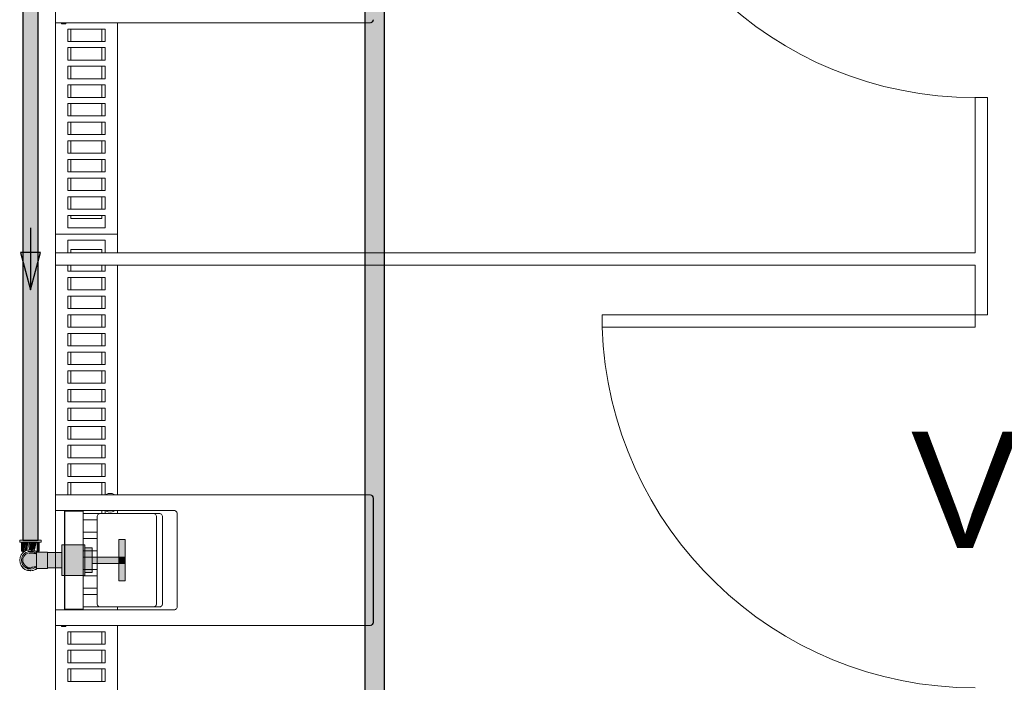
# Model space of a CAD drawing. Header units: millimetres. Extents: x 567 to 934, y -1 to 364.
# Tile 1038 of 1056: x 757.44 to 760.61, y 230.79 to 232.92. Entities that reach past the tile are written whole.
import ezdxf

# ---------------------------------------------------------------- set-up
doc = ezdxf.new("R2010")
doc.units = ezdxf.units.MM
doc.header["$MEASUREMENT"] = 0
doc.linetypes.add('NULL', pattern=[0])
for name, color, linetype, lineweight in [('AF-Condutos', 140, 'Continuous', 25), ('AF-Conexões', 152, 'Continuous', 18), ('AF-Peça de utilização', 152, 'Continuous', 18), ('AF-Registro', 253, 'Continuous', 18), ('AF-Sentido conduto', 140, 'Continuous', 30)]:
    doc.layers.add(name, color=color, linetype=linetype, lineweight=lineweight)
doc.layers.add('ARQ FINA', color=8, linetype='Continuous')
doc.styles.add('Arial', font='arial.ttf')

msp = doc.modelspace()

# ---------------------------------------------------------------- hatches: boundary and pattern name
at = {"layer": 'AF-Condutos', "linetype": 'Continuous'}
for points in [[(758.6158, 230.5154), (758.6158, 237.6489), (758.5525, 237.6489), (758.5525, 230.5154)], [(757.4519, 231.2465), (757.4738, 231.2465), (757.484, 233.0126), (757.4519, 233.0127)], [(757.4931, 233.0127), (757.484, 233.0127), (757.4738, 231.2465), (757.4931, 231.2465)], [(757.5014, 233.0127), (757.4931, 233.0127), (757.4931, 231.2465), (757.5014, 231.2465)]]:
    msp.add_hatch(color=151, dxfattribs=at).paths.add_polyline_path(points)
at = {"layer": 'AF-Conexões', "linetype": 'Continuous'}
for points in [[(757.4469, 231.2397), (757.4934, 231.2397), (757.5058, 231.2465), (757.4594, 231.2465)], [(757.448, 231.2103), (757.4563, 231.2103), (757.4622, 231.2397), (757.4489, 231.2397)], [(757.4571, 231.2103), (757.4665, 231.2142), (757.469, 231.2397), (757.4622, 231.2397)], [(757.469, 231.2397), (757.469, 231.2165), (757.4764, 231.2397)], [(757.4852, 231.2167), (757.4906, 231.2397), (757.4764, 231.2397), (757.4705, 231.2162)], [(757.4906, 231.2136), (757.4906, 231.2397), (757.4853, 231.2172)], [(757.4965, 231.2397), (757.4906, 231.2397), (757.4906, 231.2136)], [(757.5038, 231.2103), (757.5048, 231.2397), (757.4965, 231.2397), (757.4965, 231.2103)]]:
    msp.add_hatch(color=161, dxfattribs=at).paths.add_polyline_path(points)
at = {"layer": 'AF-Peça de utilização', "linetype": 'Continuous'}
for points in [[(757.4946, 231.2023), (757.4764, 231.2098), (757.4511, 231.1957), (757.4482, 231.1742), (757.4764, 231.1852), (757.4518, 231.1832), (757.4545, 231.17), (757.4681, 231.1586), (757.4948, 231.1609), (757.4953, 231.1815), (757.485, 231.1815), (757.4787, 231.1879), (757.4764, 231.1815), (757.4953, 231.1815)], [(757.4953, 231.2066), (757.479, 231.2145), (757.4718, 231.2104)], [(757.4953, 231.1553), (757.5311, 231.1562), (757.5311, 231.2064), (757.4957, 231.2069)], [(757.4516, 231.1575), (757.4587, 231.1521), (757.4428, 231.1727)], [(757.4683, 231.1541), (757.483, 231.1541), (757.4556, 231.1614)], [(757.4669, 231.1487), (757.4845, 231.1487), (757.4587, 231.1521)]]:
    msp.add_hatch(color=161, dxfattribs=at).paths.add_polyline_path(points)
at = {"layer": 'AF-Registro', "linetype": 'Continuous'}
for points in [[(757.6509, 231.2312), (757.5769, 231.2312), (757.5769, 231.2291), (757.6509, 231.2187)], [(757.5769, 231.2187), (757.6509, 231.2019), (757.6509, 231.2187), (757.5769, 231.2291)], [(757.7609, 231.2477), (757.7609, 231.1917), (757.7809, 231.1917), (757.7809, 231.2477)], [(757.5769, 231.2064), (757.5311, 231.2062), (757.5311, 231.1862), (757.5769, 231.1815)], [(757.5769, 231.2187), (757.5769, 231.1612), (757.6509, 231.1444), (757.6509, 231.2019)], [(757.6749, 231.2196), (757.6509, 231.2213), (757.6509, 231.1815), (757.6749, 231.1653)], [(757.7609, 231.1917), (757.6749, 231.1917), (757.6749, 231.1709), (757.7609, 231.1709)], [(757.7609, 231.1917), (757.7609, 231.1709), (757.7809, 231.1709), (757.7809, 231.1917)], [(757.5769, 231.1567), (757.5769, 231.1815), (757.5311, 231.1862), (757.5311, 231.1583)], [(757.6509, 231.134), (757.6509, 231.1444), (757.5769, 231.1612), (757.5769, 231.1444)], [(757.6509, 231.1417), (757.6749, 231.1417), (757.6749, 231.1653), (757.6509, 231.1815)], [(757.7609, 231.1709), (757.7609, 231.1149), (757.7809, 231.1149), (757.7809, 231.1709)], [(757.5769, 231.1318), (757.6509, 231.1318), (757.6509, 231.134), (757.5769, 231.1444)]]:
    msp.add_hatch(color=254, dxfattribs=at).paths.add_polyline_path(points)

# ---------------------------------------------------------------- linework, layer by layer
at = {"layer": 'AF-Condutos'}
for p, q in [((758.5525, 237.6489), (758.5525, 230.5154)), ((758.6158, 230.5154), (758.6158, 237.6489)), ((757.4519, 233.0127), (757.4519, 231.2465)), ((757.5014, 231.2465), (757.5014, 233.0127)), ((757.4519, 231.2465), (757.4562, 231.2465)), ((757.4562, 231.2465), (757.4639, 231.2465)), ((757.4639, 231.2465), (757.4738, 231.2465)), ((757.4738, 231.2465), (757.4841, 231.2465)), ((757.4841, 231.2465), (757.4931, 231.2465)), ((757.4931, 231.2465), (757.4992, 231.2465)), ((757.4992, 231.2465), (757.5014, 231.2465))]:
    msp.add_line(p, q, dxfattribs=at)
at = {"layer": 'AF-Conexões'}
for p, q in [((757.4424, 231.2465), (757.4424, 231.2397)), ((757.4435, 231.2465), (757.4424, 231.2465)), ((757.4424, 231.2397), (757.4435, 231.2397)), ((757.4469, 231.2465), (757.4435, 231.2465)), ((757.4435, 231.2397), (757.4469, 231.2397)), ((757.4519, 231.2465), (757.4469, 231.2465)), ((757.4469, 231.2397), (757.448, 231.2397)), ((757.448, 231.2397), (757.4523, 231.2397)), ((757.448, 231.2397), (757.448, 231.2103)), ((757.4489, 231.2397), (757.448, 231.2397)), ((757.4518, 231.2397), (757.4489, 231.2397)), ((757.4563, 231.2397), (757.4518, 231.2397)), ((757.4523, 231.2465), (757.4519, 231.2465)), ((757.4594, 231.2465), (757.4523, 231.2465)), ((757.4523, 231.2397), (757.4594, 231.2397)), ((757.4622, 231.2397), (757.4563, 231.2397)), ((757.4676, 231.2465), (757.4594, 231.2465)), ((757.4594, 231.2397), (757.4676, 231.2397)), ((757.469, 231.2397), (757.4622, 231.2397)), ((757.4764, 231.2465), (757.4676, 231.2465)), ((757.4676, 231.2397), (757.4764, 231.2397)), ((757.4764, 231.2397), (757.469, 231.2397)), ((757.4852, 231.2465), (757.4764, 231.2465)), ((757.4837, 231.2397), (757.4764, 231.2397)), ((757.4764, 231.2397), (757.4852, 231.2397)), ((757.4906, 231.2397), (757.4837, 231.2397)), ((757.4934, 231.2465), (757.4852, 231.2465)), ((757.4852, 231.2397), (757.4934, 231.2397)), ((757.4965, 231.2397), (757.4906, 231.2397)), ((757.5004, 231.2465), (757.4934, 231.2465)), ((757.4934, 231.2397), (757.5004, 231.2397)), ((757.501, 231.2397), (757.4965, 231.2397)), ((757.5014, 231.2465), (757.5004, 231.2465)), ((757.5004, 231.2397), (757.5048, 231.2397)), ((757.5038, 231.2397), (757.501, 231.2397)), ((757.5058, 231.2465), (757.5014, 231.2465)), ((757.5048, 231.2397), (757.5038, 231.2397)), ((757.5048, 231.2397), (757.5058, 231.2397)), ((757.5048, 231.2103), (757.5048, 231.2397)), ((757.5092, 231.2465), (757.5058, 231.2465)), ((757.5058, 231.2397), (757.5092, 231.2397)), ((757.5104, 231.2465), (757.5092, 231.2465)), ((757.5092, 231.2397), (757.5104, 231.2397)), ((757.5104, 231.2397), (757.5104, 231.2465)), ((757.448, 231.2103), (757.4489, 231.2103)), ((757.4489, 231.2103), (757.4518, 231.2103)), ((757.4518, 231.2081), (757.4517, 231.2056)), ((757.4548, 231.2103), (757.4518, 231.2103)), ((757.4518, 231.2103), (757.4518, 231.2081)), ((757.4518, 231.2103), (757.4563, 231.2103)), ((757.4571, 231.2103), (757.4548, 231.2103)), ((757.4563, 231.2103), (757.4571, 231.2103)), ((757.4571, 231.2103), (757.4578, 231.2103)), ((757.4578, 231.2103), (757.4571, 231.2103)), ((757.476, 231.2155), (757.4676, 231.2144)), ((757.469, 231.2103), (757.4764, 231.2103)), ((757.4764, 231.2155), (757.476, 231.2155)), ((757.4842, 231.2145), (757.4764, 231.2155)), ((757.4764, 231.2103), (757.4837, 231.2103)), ((757.4852, 231.2144), (757.4842, 231.2145)), ((757.4855, 231.2142), (757.4852, 231.2144)), ((757.4919, 231.2116), (757.4855, 231.2142)), ((757.4933, 231.211), (757.4919, 231.2116)), ((757.4934, 231.211), (757.4933, 231.211)), ((757.4942, 231.2103), (757.4934, 231.211)), ((757.4942, 231.2103), (757.4942, 231.2103)), ((757.4953, 231.2095), (757.4942, 231.2103)), ((757.4942, 231.2103), (757.4942, 231.2103)), ((757.4942, 231.2103), (757.4949, 231.2103)), ((757.4949, 231.2103), (757.4942, 231.2103)), ((757.4949, 231.2103), (757.4965, 231.2103)), ((757.4953, 231.2103), (757.4949, 231.2103)), ((757.498, 231.2103), (757.4953, 231.2103)), ((757.4976, 231.2077), (757.4953, 231.2095)), ((757.4965, 231.2103), (757.501, 231.2103)), ((757.501, 231.2103), (757.498, 231.2103)), ((757.501, 231.2078), (757.501, 231.2103)), ((757.501, 231.2103), (757.5038, 231.2103)), ((757.501, 231.2077), (757.501, 231.2078)), ((757.5038, 231.2103), (757.5048, 231.2103)), ((757.4764, 231.1475), (757.4823, 231.1483)), ((757.4823, 231.1483), (757.4842, 231.1485)), ((757.4842, 231.1485), (757.4852, 231.1487)), ((757.4852, 231.1487), (757.4919, 231.1514)), ((757.4919, 231.1514), (757.4934, 231.1521)), ((757.4934, 231.1521), (757.4942, 231.1527)), ((757.4942, 231.1527), (757.4953, 231.1536)), ((757.4953, 231.1536), (757.4976, 231.1553))]:
    msp.add_line(p, q, dxfattribs=at)
at = {"layer": 'AF-Peça de utilização'}
for p, q in [((757.4462, 231.1985), (757.4428, 231.1903)), ((757.4516, 231.2056), (757.4462, 231.1985)), ((757.4511, 231.1957), (757.4482, 231.1889)), ((757.4556, 231.2016), (757.4511, 231.1957)), ((757.4578, 231.2103), (757.4516, 231.2056)), ((757.4546, 231.1931), (757.4523, 231.1875)), ((757.458, 231.198), (757.4546, 231.1931)), ((757.4615, 231.2061), (757.4556, 231.2016)), ((757.4587, 231.211), (757.4578, 231.2103)), ((757.4627, 231.2018), (757.458, 231.198)), ((757.4669, 231.2144), (757.4587, 231.211)), ((757.4618, 231.2062), (757.4615, 231.2061)), ((757.463, 231.2068), (757.4618, 231.2062)), ((757.4681, 231.2044), (757.4627, 231.2018)), ((757.4683, 231.209), (757.463, 231.2068)), ((757.4757, 231.2155), (757.4669, 231.2144)), ((757.474, 231.2056), (757.4681, 231.2044)), ((757.4711, 231.2093), (757.4683, 231.209)), ((757.4757, 231.2099), (757.4711, 231.2093)), ((757.4721, 231.2036), (757.4764, 231.2042)), ((757.4764, 231.204), (757.4721, 231.2036)), ((757.4764, 231.2055), (757.474, 231.2056)), ((757.476, 231.2155), (757.4757, 231.2155)), ((757.4764, 231.2098), (757.4757, 231.2099)), ((757.4845, 231.2144), (757.476, 231.2155)), ((757.483, 231.209), (757.4764, 231.2098)), ((757.4787, 231.2054), (757.4764, 231.2055)), ((757.4764, 231.2042), (757.4812, 231.2048)), ((757.478, 231.2041), (757.4764, 231.204)), ((757.4783, 231.2042), (757.478, 231.2041)), ((757.4811, 231.2047), (757.4783, 231.2042)), ((757.48, 231.2053), (757.4787, 231.2054)), ((757.4812, 231.2048), (757.48, 231.2053)), ((757.4812, 231.2048), (757.4811, 231.2047)), ((757.4822, 231.2045), (757.4812, 231.2048)), ((757.4838, 231.2041), (757.4822, 231.2045)), ((757.4867, 231.203), (757.4822, 231.2037)), ((757.4822, 231.2037), (757.4899, 231.2027)), ((757.4892, 231.2064), (757.483, 231.209)), ((757.4899, 231.2027), (757.4838, 231.2041)), ((757.4927, 231.211), (757.4845, 231.2144)), ((757.4949, 231.2022), (757.4867, 231.203)), ((757.4899, 231.2061), (757.4892, 231.2064)), ((757.4949, 231.2022), (757.4899, 231.2061)), ((757.4935, 231.2103), (757.4927, 231.211)), ((757.4939, 231.21), (757.4935, 231.2103)), ((757.4953, 231.2089), (757.4939, 231.21)), ((757.4953, 231.2022), (757.4949, 231.2022)), ((757.4969, 231.2077), (757.4953, 231.2089)), ((757.4953, 231.2077), (757.4953, 231.2075)), ((757.4969, 231.2077), (757.4953, 231.2077)), ((757.4953, 231.2075), (757.4953, 231.2068)), ((757.4953, 231.2068), (757.4953, 231.2064)), ((757.4953, 231.2064), (757.4953, 231.2042)), ((757.4953, 231.2042), (757.4953, 231.2039)), ((757.4953, 231.2039), (757.4953, 231.2022)), ((757.4953, 231.2022), (757.4953, 231.2022)), ((757.4953, 231.2022), (757.4953, 231.2019)), ((757.4953, 231.2022), (757.4953, 231.2022)), ((757.4953, 231.2022), (757.4953, 231.2022)), ((757.4953, 231.2019), (757.4953, 231.2022)), ((757.4953, 231.2019), (757.4953, 231.2)), ((757.4953, 231.2012), (757.4953, 231.2019)), ((757.4953, 231.199), (757.4953, 231.2012)), ((757.4953, 231.2), (757.4953, 231.1946)), ((757.4953, 231.1957), (757.4953, 231.199)), ((757.4953, 231.1915), (757.4953, 231.1957)), ((757.4953, 231.1946), (757.4953, 231.1883)), ((757.4953, 231.1867), (757.4953, 231.1915)), ((757.4976, 231.2077), (757.4969, 231.2077)), ((757.501, 231.2077), (757.4976, 231.2077)), ((757.5012, 231.2077), (757.501, 231.2077)), ((757.5255, 231.2077), (757.5012, 231.2077)), ((757.5311, 231.2077), (757.5255, 231.2077)), ((757.5311, 231.2068), (757.5311, 231.2077)), ((757.5311, 231.2064), (757.5311, 231.2068)), ((757.5311, 231.2042), (757.5311, 231.2064)), ((757.5311, 231.2), (757.5311, 231.2042)), ((757.5311, 231.1946), (757.5311, 231.2)), ((757.5311, 231.1883), (757.5311, 231.1946)), ((757.4428, 231.1903), (757.4417, 231.1815)), ((757.4417, 231.1815), (757.4428, 231.1727)), ((757.4428, 231.1727), (757.4462, 231.1645)), ((757.4462, 231.1645), (757.4516, 231.1575)), ((757.4482, 231.1889), (757.4473, 231.1815)), ((757.4473, 231.1815), (757.4482, 231.1742)), ((757.4482, 231.1742), (757.4511, 231.1673)), ((757.4511, 231.1673), (757.4556, 231.1614)), ((757.4523, 231.1875), (757.4516, 231.1815)), ((757.4516, 231.1815), (757.4523, 231.1756)), ((757.4523, 231.1756), (757.4545, 231.17)), ((757.4545, 231.17), (757.458, 231.1651)), ((757.4556, 231.1614), (757.4615, 231.1569)), ((757.458, 231.1651), (757.4627, 231.1612)), ((757.4627, 231.1612), (757.4681, 231.1586)), ((757.48, 231.1577), (757.4853, 231.1593)), ((757.4848, 231.1593), (757.4853, 231.1593)), ((757.4853, 231.1593), (757.4879, 231.1597)), ((757.4879, 231.1597), (757.4912, 231.1603)), ((757.4899, 231.1569), (757.4949, 231.1608)), ((757.4912, 231.1603), (757.4949, 231.1608)), ((757.4949, 231.1608), (757.4953, 231.1608)), ((757.4953, 231.1883), (757.4953, 231.1815)), ((757.4953, 231.1815), (757.4953, 231.1867)), ((757.4953, 231.1815), (757.4953, 231.1747)), ((757.4953, 231.1763), (757.4953, 231.1815)), ((757.4953, 231.1715), (757.4953, 231.1763)), ((757.4953, 231.1747), (757.4953, 231.1684)), ((757.4953, 231.1673), (757.4953, 231.1715)), ((757.4953, 231.1684), (757.4953, 231.163)), ((757.4953, 231.164), (757.4953, 231.1673)), ((757.4953, 231.1619), (757.4953, 231.164)), ((757.4953, 231.163), (757.4953, 231.1611)), ((757.4953, 231.1611), (757.4953, 231.1619)), ((757.4953, 231.1611), (757.4953, 231.1608)), ((757.4953, 231.1609), (757.4953, 231.1611)), ((757.4953, 231.1608), (757.4953, 231.1609)), ((757.4953, 231.1608), (757.4953, 231.1588)), ((757.5311, 231.1815), (757.5311, 231.1883)), ((757.5311, 231.1747), (757.5311, 231.1815)), ((757.5311, 231.1684), (757.5311, 231.1747)), ((757.5311, 231.163), (757.5311, 231.1684)), ((757.5311, 231.1588), (757.5311, 231.163)), ((757.4516, 231.1575), (757.4587, 231.1521)), ((757.4587, 231.1521), (757.4669, 231.1487)), ((757.4615, 231.1569), (757.4683, 231.1541)), ((757.4669, 231.1487), (757.4757, 231.1475)), ((757.4681, 231.1586), (757.474, 231.1574)), ((757.4683, 231.1541), (757.4757, 231.1531)), ((757.474, 231.1574), (757.4764, 231.1575)), ((757.4757, 231.1531), (757.483, 231.1541)), ((757.4757, 231.1475), (757.4845, 231.1487)), ((757.4764, 231.1575), (757.48, 231.1577)), ((757.4848, 231.1593), (757.4808, 231.1583)), ((757.4808, 231.1583), (757.4823, 231.1589)), ((757.4823, 231.1589), (757.4848, 231.1593)), ((757.483, 231.1541), (757.4854, 231.1551)), ((757.4845, 231.1487), (757.4869, 231.1497)), ((757.4854, 231.1551), (757.4892, 231.1567)), ((757.4869, 231.1497), (757.4927, 231.1521)), ((757.4892, 231.1567), (757.4899, 231.1569)), ((757.4927, 231.1521), (757.4939, 231.153)), ((757.4939, 231.153), (757.4953, 231.1541)), ((757.4953, 231.1588), (757.4953, 231.1567)), ((757.4953, 231.1567), (757.4953, 231.1562)), ((757.4953, 231.1562), (757.4953, 231.1555)), ((757.4953, 231.1555), (757.4953, 231.1553)), ((757.4953, 231.1553), (757.4969, 231.1553)), ((757.4953, 231.1541), (757.4969, 231.1553)), ((757.4969, 231.1553), (757.4976, 231.1553)), ((757.4976, 231.1553), (757.4988, 231.1553)), ((757.4988, 231.1553), (757.5012, 231.1553)), ((757.5012, 231.1553), (757.5311, 231.1553)), ((757.5311, 231.1567), (757.5311, 231.1588)), ((757.5311, 231.1562), (757.5311, 231.1567)), ((757.5311, 231.1553), (757.5311, 231.1562))]:
    msp.add_line(p, q, dxfattribs=at)
at = {"layer": 'AF-Registro'}
for p, q in [((757.5769, 231.2312), (757.5769, 231.2291)), ((757.6509, 231.2312), (757.5769, 231.2312)), ((757.5769, 231.2291), (757.5769, 231.2187)), ((757.6509, 231.2291), (757.6509, 231.2312)), ((757.6509, 231.2213), (757.6509, 231.2291)), ((757.7809, 231.2477), (757.7609, 231.2477)), ((757.7609, 231.2477), (757.7609, 231.1917)), ((757.7809, 231.1917), (757.7809, 231.2477)), ((757.4937, 231.2103), (757.4934, 231.2109)), ((757.4939, 231.21), (757.4937, 231.2103)), ((757.5769, 231.2064), (757.5311, 231.2064)), ((757.5769, 231.2187), (757.5769, 231.2064)), ((757.5769, 231.2064), (757.5769, 231.2019)), ((757.5769, 231.2053), (757.5769, 231.2064)), ((757.5769, 231.2004), (757.5769, 231.2053)), ((757.5769, 231.2019), (757.5769, 231.1815)), ((757.5769, 231.2001), (757.5769, 231.2004)), ((757.5769, 231.1966), (757.5769, 231.2001)), ((757.5769, 231.1917), (757.5769, 231.1966)), ((757.5769, 231.1815), (757.5769, 231.1917)), ((757.6509, 231.2187), (757.6509, 231.2213)), ((757.6509, 231.2213), (757.6509, 231.2196)), ((757.6749, 231.2213), (757.6509, 231.2213)), ((757.6509, 231.2196), (757.6509, 231.2112)), ((757.6509, 231.2019), (757.6509, 231.2187)), ((757.6509, 231.2112), (757.6509, 231.1978)), ((757.6509, 231.1815), (757.6509, 231.2019)), ((757.6509, 231.1978), (757.6509, 231.1917)), ((757.6509, 231.1917), (757.6509, 231.1815)), ((757.6749, 231.2196), (757.6749, 231.2213)), ((757.6749, 231.2112), (757.6749, 231.2196)), ((757.6749, 231.1978), (757.6749, 231.2112)), ((757.6749, 231.1917), (757.6749, 231.1978)), ((757.6749, 231.1917), (757.6749, 231.1709)), ((757.7609, 231.1917), (757.6749, 231.1917)), ((757.6749, 231.1815), (757.6749, 231.1917)), ((757.7809, 231.1917), (757.7609, 231.1917)), ((757.7609, 231.1917), (757.7609, 231.1709)), ((757.7609, 231.1917), (757.7809, 231.1917)), ((757.7809, 231.1709), (757.7809, 231.1917)), ((757.5769, 231.1815), (757.5769, 231.1612)), ((757.5769, 231.1714), (757.5769, 231.1815)), ((757.5769, 231.1629), (757.5769, 231.1714)), ((757.5769, 231.1607), (757.5769, 231.1629)), ((757.5769, 231.1612), (757.5769, 231.1567)), ((757.5769, 231.1577), (757.5769, 231.1607)), ((757.6509, 231.1612), (757.6509, 231.1815)), ((757.6509, 231.1815), (757.6509, 231.1653)), ((757.6509, 231.1653), (757.6509, 231.1518)), ((757.6509, 231.1444), (757.6509, 231.1612)), ((757.6749, 231.1709), (757.6749, 231.1815)), ((757.6749, 231.1709), (757.7609, 231.1709)), ((757.6749, 231.1653), (757.6749, 231.1709)), ((757.6749, 231.1518), (757.6749, 231.1653)), ((757.7609, 231.1709), (757.7809, 231.1709)), ((757.7809, 231.1709), (757.7609, 231.1709)), ((757.7609, 231.1709), (757.7609, 231.1149)), ((757.7809, 231.1149), (757.7809, 231.1709)), ((757.4927, 231.1521), (757.4927, 231.1521)), ((757.4927, 231.1521), (757.4934, 231.1521)), ((757.4934, 231.1521), (757.4939, 231.153)), ((757.5311, 231.1567), (757.5458, 231.1567)), ((757.5458, 231.1567), (757.5769, 231.1567)), ((757.5769, 231.1567), (757.5769, 231.1577)), ((757.5769, 231.1567), (757.5769, 231.1444)), ((757.5769, 231.1444), (757.5769, 231.134)), ((757.5769, 231.134), (757.5769, 231.1318)), ((757.5769, 231.1318), (757.6509, 231.1318)), ((757.6509, 231.1518), (757.6509, 231.1435)), ((757.6509, 231.1417), (757.6509, 231.1444)), ((757.6509, 231.1435), (757.6509, 231.1417)), ((757.6509, 231.134), (757.6509, 231.1417)), ((757.6509, 231.1417), (757.6749, 231.1417)), ((757.6509, 231.1318), (757.6509, 231.134)), ((757.6749, 231.1435), (757.6749, 231.1518)), ((757.6749, 231.1417), (757.6749, 231.1435)), ((757.7609, 231.1149), (757.7809, 231.1149))]:
    msp.add_line(p, q, dxfattribs=at)
at = {"layer": 'AF-Sentido conduto'}
for p, q in [((757.5087, 232.1723), (757.444, 232.1723)), ((757.444, 232.1723), (757.4764, 232.0515)), ((757.4764, 232.0515), (757.5087, 232.1723))]:
    msp.add_line(p, q, dxfattribs=at)
msp.add_lwpolyline([(757.4764, 232.2515), (757.4764, 232.0515)], dxfattribs=at)
at = {"layer": 'ARQ FINA', "lineweight": 5}
for p, q in [((757.5564, 232.9615), (757.5564, 232.9115)), ((757.5564, 232.9115), (757.5785, 232.9115)), ((757.5564, 232.1715), (757.5564, 232.9115)), ((757.5757, 232.9113), (757.5757, 232.9085)), ((757.5757, 232.9085), (757.5893, 232.9085)), ((758.5688, 232.9115), (757.5785, 232.9115)), ((757.7564, 232.9115), (757.7564, 232.1715)), ((757.7564, 232.2315), (757.7564, 232.9115)), ((758.5688, 232.9115), (758.569, 232.9115)), ((758.569, 232.9115), (758.5703, 232.9115)), ((757.5964, 232.8515), (757.5964, 232.8915)), ((757.5964, 232.8915), (757.7164, 232.8915)), ((757.6065, 232.8515), (757.6065, 232.8915)), ((757.7065, 232.8915), (757.7065, 232.8515)), ((757.7164, 232.8915), (757.7164, 232.8515)), ((757.7164, 232.8515), (757.5964, 232.8515)), ((757.5964, 232.7915), (757.5964, 232.8315)), ((757.5964, 232.8315), (757.7164, 232.8315)), ((757.6065, 232.7915), (757.6065, 232.8315)), ((757.7065, 232.8315), (757.7065, 232.7915)), ((757.7164, 232.8315), (757.7164, 232.7915)), ((757.7164, 232.7915), (757.5964, 232.7915)), ((757.5964, 232.7315), (757.5964, 232.7715)), ((757.5964, 232.7715), (757.7164, 232.7715)), ((757.6065, 232.7315), (757.6065, 232.7715)), ((757.7065, 232.7715), (757.7065, 232.7315)), ((757.7164, 232.7715), (757.7164, 232.7315)), ((757.7164, 232.7315), (757.5964, 232.7315)), ((757.5964, 232.6715), (757.5964, 232.7115)), ((757.5964, 232.7115), (757.7164, 232.7115)), ((757.6065, 232.6715), (757.6065, 232.7115)), ((757.7065, 232.7115), (757.7065, 232.6715)), ((757.7164, 232.7115), (757.7164, 232.6715)), ((757.7164, 232.6715), (757.5964, 232.6715)), ((757.5964, 232.6115), (757.5964, 232.6515)), ((757.5964, 232.6515), (757.7164, 232.6515)), ((757.6065, 232.6115), (757.6065, 232.6515)), ((757.7065, 232.6515), (757.7065, 232.6115)), ((757.7164, 232.6515), (757.7164, 232.6115)), ((760.5164, 232.1715), (760.5164, 232.6715)), ((760.5564, 232.6715), (760.5164, 232.6715)), ((760.5564, 232.6715), (760.5564, 231.9715)), ((757.7164, 232.6115), (757.5964, 232.6115)), ((757.5964, 232.5515), (757.5964, 232.5915)), ((757.5964, 232.5915), (757.7164, 232.5915)), ((757.6065, 232.5515), (757.6065, 232.5915)), ((757.7065, 232.5915), (757.7065, 232.5515)), ((757.7164, 232.5915), (757.7164, 232.5515)), ((757.7164, 232.5515), (757.5964, 232.5515)), ((757.5964, 232.4915), (757.5964, 232.5315)), ((757.5964, 232.5315), (757.7164, 232.5315)), ((757.6065, 232.4915), (757.6065, 232.5315)), ((757.7065, 232.5315), (757.7065, 232.4915)), ((757.7164, 232.5315), (757.7164, 232.4915)), ((757.7164, 232.4915), (757.5964, 232.4915)), ((757.5964, 232.4315), (757.5964, 232.4715)), ((757.5964, 232.4715), (757.7164, 232.4715)), ((757.6065, 232.4315), (757.6065, 232.4715)), ((757.7065, 232.4715), (757.7065, 232.4315)), ((757.7164, 232.4715), (757.7164, 232.4315)), ((757.7164, 232.4315), (757.5964, 232.4315)), ((757.5964, 232.3715), (757.5964, 232.4115)), ((757.5964, 232.4115), (757.7164, 232.4115)), ((757.6065, 232.3715), (757.6065, 232.4115)), ((757.7065, 232.4115), (757.7065, 232.3715)), ((757.7164, 232.4115), (757.7164, 232.3715)), ((757.7164, 232.3715), (757.5964, 232.3715)), ((757.5964, 232.3115), (757.5964, 232.3515)), ((757.5964, 232.3515), (757.7164, 232.3515)), ((757.6065, 232.3115), (757.6065, 232.3515)), ((757.7065, 232.3515), (757.7065, 232.3115)), ((757.7164, 232.3515), (757.7164, 232.3115)), ((757.7164, 232.3115), (757.5964, 232.3115)), ((757.5964, 232.2515), (757.5964, 232.2915)), ((757.5964, 232.2915), (757.7164, 232.2915)), ((757.6065, 232.2815), (757.6065, 232.2915)), ((757.7065, 232.2815), (757.6065, 232.2815)), ((757.7065, 232.2915), (757.7065, 232.2815)), ((757.7164, 232.2915), (757.7164, 232.2515)), ((757.7164, 232.2515), (757.5964, 232.2515)), ((757.7564, 232.2315), (757.5564, 232.2315)), ((757.5564, 232.2315), (757.7564, 232.2315)), ((757.5964, 232.1715), (757.5964, 232.2115)), ((757.5964, 232.2115), (757.7164, 232.2115)), ((757.7164, 232.2115), (757.7164, 232.1715)), ((757.7564, 232.1715), (757.7564, 232.2315)), ((757.6065, 232.1815), (757.6065, 232.1715)), ((757.7065, 232.1815), (757.6065, 232.1815)), ((757.7065, 232.1715), (757.7065, 232.1815)), ((757.5564, 232.1715), (760.5164, 232.1715)), ((757.5564, 232.1315), (757.5564, 232.1715)), ((760.5164, 232.1315), (757.5564, 232.1315)), ((757.5564, 231.3915), (757.5564, 232.1315)), ((757.5964, 232.1115), (757.5964, 232.1315)), ((757.7164, 232.1115), (757.5964, 232.1115)), ((757.6065, 232.1315), (757.6065, 232.1115)), ((757.7065, 232.1115), (757.7065, 232.1315)), ((757.7164, 232.1315), (757.7164, 232.1115)), ((757.7564, 232.1315), (757.7564, 231.3915)), ((757.7564, 231.3915), (757.7564, 232.1315)), ((760.5164, 231.9715), (760.5164, 232.1315)), ((757.5964, 232.0515), (757.5964, 232.0915)), ((757.5964, 232.0915), (757.7164, 232.0915)), ((757.6065, 232.0915), (757.6065, 232.0515)), ((757.7065, 232.0515), (757.7065, 232.0915)), ((757.7164, 232.0915), (757.7164, 232.0515)), ((757.7164, 232.0515), (757.5964, 232.0515)), ((757.5964, 231.9915), (757.5964, 232.0315)), ((757.5964, 232.0315), (757.7164, 232.0315)), ((757.6065, 232.0315), (757.6065, 231.9915)), ((757.7065, 231.9915), (757.7065, 232.0315)), ((757.7164, 232.0315), (757.7164, 231.9915)), ((757.7164, 231.9915), (757.5964, 231.9915)), ((757.5964, 231.9315), (757.5964, 231.9715)), ((757.5964, 231.9715), (757.7164, 231.9715)), ((757.6065, 231.9715), (757.6065, 231.9315)), ((757.7065, 231.9315), (757.7065, 231.9715)), ((757.7164, 231.9715), (757.7164, 231.9315)), ((760.5164, 231.9715), (759.3164, 231.9715)), ((759.3164, 231.9715), (759.3164, 231.9315)), ((760.5164, 231.9715), (760.5564, 231.9715)), ((760.5164, 231.9715), (760.5164, 231.9315)), ((757.7164, 231.9315), (757.5964, 231.9315)), ((760.5164, 231.9315), (759.3164, 231.9315)), ((757.5964, 231.8715), (757.5964, 231.9115)), ((757.5964, 231.9115), (757.7164, 231.9115)), ((757.6065, 231.9115), (757.6065, 231.8715)), ((757.7065, 231.8715), (757.7065, 231.9115)), ((757.7164, 231.9115), (757.7164, 231.8715)), ((757.7164, 231.8715), (757.5964, 231.8715)), ((757.5964, 231.8115), (757.5964, 231.8515)), ((757.5964, 231.8515), (757.7164, 231.8515)), ((757.6065, 231.8515), (757.6065, 231.8115)), ((757.7065, 231.8115), (757.7065, 231.8515)), ((757.7164, 231.8515), (757.7164, 231.8115)), ((757.7164, 231.8115), (757.5964, 231.8115)), ((757.5964, 231.7515), (757.5964, 231.7915)), ((757.5964, 231.7915), (757.7164, 231.7915)), ((757.6065, 231.7915), (757.6065, 231.7515)), ((757.7065, 231.7515), (757.7065, 231.7915)), ((757.7164, 231.7915), (757.7164, 231.7515)), ((757.7164, 231.7515), (757.5964, 231.7515)), ((757.5964, 231.6915), (757.5964, 231.7315)), ((757.5964, 231.7315), (757.7164, 231.7315)), ((757.6065, 231.7315), (757.6065, 231.6915)), ((757.7065, 231.6915), (757.7065, 231.7315)), ((757.7164, 231.7315), (757.7164, 231.6915)), ((757.7164, 231.6915), (757.5964, 231.6915)), ((757.5964, 231.6315), (757.5964, 231.6715)), ((757.5964, 231.6715), (757.7164, 231.6715)), ((757.6065, 231.6715), (757.6065, 231.6315)), ((757.7065, 231.6315), (757.7065, 231.6715)), ((757.7164, 231.6715), (757.7164, 231.6315)), ((757.7164, 231.6315), (757.5964, 231.6315)), ((757.5964, 231.5715), (757.5964, 231.6115)), ((757.5964, 231.6115), (757.7164, 231.6115)), ((757.6065, 231.6115), (757.6065, 231.5715)), ((757.7065, 231.5715), (757.7065, 231.6115)), ((757.7164, 231.6115), (757.7164, 231.5715)), ((757.7164, 231.5715), (757.5964, 231.5715)), ((757.5964, 231.5115), (757.5964, 231.5515)), ((757.5964, 231.5515), (757.7164, 231.5515)), ((757.6065, 231.5515), (757.6065, 231.5115)), ((757.7065, 231.5115), (757.7065, 231.5515)), ((757.7164, 231.5515), (757.7164, 231.5115)), ((757.7164, 231.5115), (757.5964, 231.5115)), ((757.5964, 231.4515), (757.5964, 231.4915)), ((757.5964, 231.4915), (757.7164, 231.4915)), ((757.6065, 231.4915), (757.6065, 231.4515)), ((757.7065, 231.4515), (757.7065, 231.4915)), ((757.7164, 231.4915), (757.7164, 231.4515)), ((757.7164, 231.4515), (757.5964, 231.4515)), ((757.5964, 231.3915), (757.5964, 231.4315)), ((757.5964, 231.4315), (757.7164, 231.4315)), ((757.6065, 231.4315), (757.6065, 231.3915)), ((757.7065, 231.3915), (757.7065, 231.4315)), ((757.7164, 231.4315), (757.7164, 231.3915)), ((757.5564, 231.3915), (757.5564, 231.3415)), ((757.5785, 231.3915), (757.5564, 231.3915)), ((757.5785, 231.3915), (758.5688, 231.3915)), ((758.569, 231.3915), (758.5688, 231.3915)), ((758.5703, 231.3915), (758.569, 231.3915)), ((758.5788, 230.9815), (758.5788, 231.3815)), ((758.579, 231.3815), (758.579, 230.9815)), ((758.5803, 231.3815), (758.5803, 230.9815)), ((757.5564, 231.0215), (757.5564, 231.3415)), ((757.5564, 231.3415), (757.5785, 231.3415)), ((757.5785, 231.3415), (757.9383, 231.3415)), ((757.5864, 231.0215), (757.5864, 231.3415)), ((757.5874, 231.3395), (757.6464, 231.3395)), ((757.5874, 231.0235), (757.5874, 231.3395)), ((757.6464, 231.3395), (757.6464, 231.3415)), ((757.6464, 231.0235), (757.6464, 231.3395)), ((757.6996, 231.3315), (757.6464, 231.3315)), ((757.6909, 231.3215), (757.6909, 231.0415)), ((757.8732, 231.3315), (757.6996, 231.3315)), ((757.7065, 231.3315), (757.7065, 231.3415)), ((757.7164, 231.3415), (757.7164, 231.3315)), ((757.7564, 231.3415), (757.7564, 231.3315)), ((757.7564, 231.3315), (757.7564, 231.3415)), ((757.8926, 231.3315), (757.8732, 231.3315)), ((757.882, 231.0415), (757.882, 231.3215)), ((757.9014, 231.3215), (757.9014, 231.0415)), ((757.9483, 231.3315), (757.9483, 231.0315)), ((757.6464, 231.3115), (757.6909, 231.3115)), ((757.6909, 231.2715), (757.6464, 231.2715)), ((757.6464, 231.2515), (757.6909, 231.2515)), ((757.6909, 231.2115), (757.6464, 231.2115)), ((757.6464, 231.1915), (757.6909, 231.1915)), ((757.6909, 231.1515), (757.6464, 231.1515)), ((757.6464, 231.1315), (757.6909, 231.1315)), ((757.6909, 231.0915), (757.6464, 231.0915)), ((757.6464, 231.0715), (757.6909, 231.0715)), ((757.5564, 231.0215), (757.5564, 230.9715)), ((757.5785, 231.0215), (757.5564, 231.0215)), ((757.9383, 231.0215), (757.5785, 231.0215)), ((757.6464, 231.0235), (757.5874, 231.0235)), ((757.6996, 231.0315), (757.6464, 231.0315)), ((757.6464, 231.0215), (757.6464, 231.0235)), ((757.6996, 231.0315), (757.8732, 231.0315)), ((757.7564, 231.0315), (757.7564, 231.0215)), ((757.7564, 231.0215), (757.7564, 231.0315)), ((757.8732, 231.0315), (757.8926, 231.0315)), ((757.5564, 230.9715), (757.5785, 230.9715)), ((757.5564, 230.2315), (757.5564, 230.9715)), ((757.5757, 230.9713), (757.5757, 230.9685)), ((758.5688, 230.9715), (757.5785, 230.9715)), ((757.7564, 230.9715), (757.7564, 230.2315)), ((757.7564, 230.2315), (757.7564, 230.9715)), ((758.5688, 230.9715), (758.569, 230.9715)), ((758.569, 230.9715), (758.5703, 230.9715)), ((757.5757, 230.9685), (757.5893, 230.9685)), ((757.5964, 230.9115), (757.5964, 230.9515)), ((757.5964, 230.9515), (757.7164, 230.9515)), ((757.6065, 230.9515), (757.6065, 230.9115)), ((757.7065, 230.9115), (757.7065, 230.9515)), ((757.7164, 230.9515), (757.7164, 230.9115)), ((757.7164, 230.9115), (757.5964, 230.9115)), ((757.5964, 230.8515), (757.5964, 230.8915)), ((757.5964, 230.8915), (757.7164, 230.8915)), ((757.6065, 230.8915), (757.6065, 230.8515)), ((757.7065, 230.8515), (757.7065, 230.8915)), ((757.7164, 230.8915), (757.7164, 230.8515)), ((757.7164, 230.8515), (757.5964, 230.8515)), ((757.5964, 230.7915), (757.5964, 230.8315)), ((757.5964, 230.8315), (757.7164, 230.8315)), ((757.6065, 230.8315), (757.6065, 230.7915)), ((757.7065, 230.7915), (757.7065, 230.8315)), ((757.7164, 230.8315), (757.7164, 230.7915)), ((757.7164, 230.7915), (757.5964, 230.7915))]:
    msp.add_line(p, q, dxfattribs=at)
for points in [[(757.5914, 232.9109), (757.5907, 232.9096), (757.5894, 232.9085), (757.5883, 232.9093)], [(757.6996, 231.3315), (757.6977, 231.3313), (757.6958, 231.3305), (757.6942, 231.3293), (757.6928, 231.3278), (757.6917, 231.3259), (757.6911, 231.3237), (757.6909, 231.3215)], [(757.882, 231.3215), (757.8818, 231.3237), (757.8811, 231.3259), (757.8801, 231.3278), (757.8787, 231.3293), (757.877, 231.3305), (757.8752, 231.3313), (757.8732, 231.3315)], [(757.8926, 231.3315), (757.8946, 231.3313), (757.8964, 231.3305), (757.8981, 231.3293), (757.8995, 231.3278), (757.9005, 231.3259), (757.9012, 231.3237), (757.9014, 231.3215)], [(757.9383, 231.3415), (757.9405, 231.3413), (757.9427, 231.3405), (757.9445, 231.3393), (757.9461, 231.3378), (757.9473, 231.3359), (757.9481, 231.3337), (757.9483, 231.3315)], [(757.6909, 231.0415), (757.6911, 231.0393), (757.6917, 231.0372), (757.6928, 231.0353), (757.6942, 231.0337), (757.6958, 231.0325), (757.6977, 231.0318), (757.6996, 231.0315)], [(757.8732, 231.0315), (757.8752, 231.0318), (757.877, 231.0325), (757.8787, 231.0337), (757.8801, 231.0353), (757.8811, 231.0372), (757.8818, 231.0393), (757.882, 231.0415)], [(757.9014, 231.0415), (757.9012, 231.0393), (757.9005, 231.0372), (757.8995, 231.0353), (757.8981, 231.0337), (757.8964, 231.0325), (757.8946, 231.0318), (757.8926, 231.0315)], [(757.9483, 231.0315), (757.9481, 231.0293), (757.9473, 231.0272), (757.9461, 231.0253), (757.9445, 231.0237), (757.9427, 231.0225), (757.9405, 231.0218), (757.9383, 231.0215)], [(757.5914, 230.9709), (757.5907, 230.9696), (757.5894, 230.9685), (757.5883, 230.9693)]]:
    msp.add_lwpolyline(points, dxfattribs=at)
for centre, radius, start, end in [((760.5164, 233.8715), 1.2007, 181.9092, 270), ((760.5164, 231.9715), 1.2007, 181.9092, 270), ((757.7327, 231.3665), 0.03, 64.3934, 115.6066), ((757.7327, 231.3665), 0.03, 244.3934, 295.6066)]:
    msp.add_arc(centre, radius, start, end, dxfattribs=at)
for centre, major_axis, start_param, end_param in [((758.5688, 232.9215), (0, -0.01), 6.283178, 7.853981), ((758.5703, 232.9215), (0, -0.01), 0, 1.570796), ((758.569, 232.9215), (0, -0.01), 0.2618, 1.570796), ((758.569, 232.9215), (0, -0.01), 0.2618, 1.570796), ((758.5688, 231.3815), (0, 0.01), 4.712389, 6.283192), ((758.5703, 231.3815), (0, 0.01), 4.712389, 6.283185), ((758.569, 231.3815), (0, -0.01), 1.570796, 2.879793), ((758.569, 231.3815), (0, -0.01), 1.570796, 2.879793), ((758.5688, 230.9815), (0, -0.01), 6.283178, 7.853981), ((758.5703, 230.9815), (0, -0.01), 0, 1.570796), ((758.569, 230.9815), (0, -0.01), 0.2618, 1.570796), ((758.569, 230.9815), (0, -0.01), 0.2618, 1.570796)]:
    msp.add_ellipse(centre, major_axis=major_axis, ratio=0.99939, start_param=start_param, end_param=end_param, dxfattribs=at)

# ---------------------------------------------------------------- texts
at = {"layer": 'ARQ FINA', "linetype": 'NULL', "lineweight": 5, "insert": (760.3094, 231.2155), "char_height": 0.375, "width": 8.384909, "attachment_point": 7, "line_spacing_factor": 0.9, "style": 'Arial'}
msp.add_mtext('VESTIÁRIO FEM.', dxfattribs=at)

doc.saveas('drawing.dxf')
